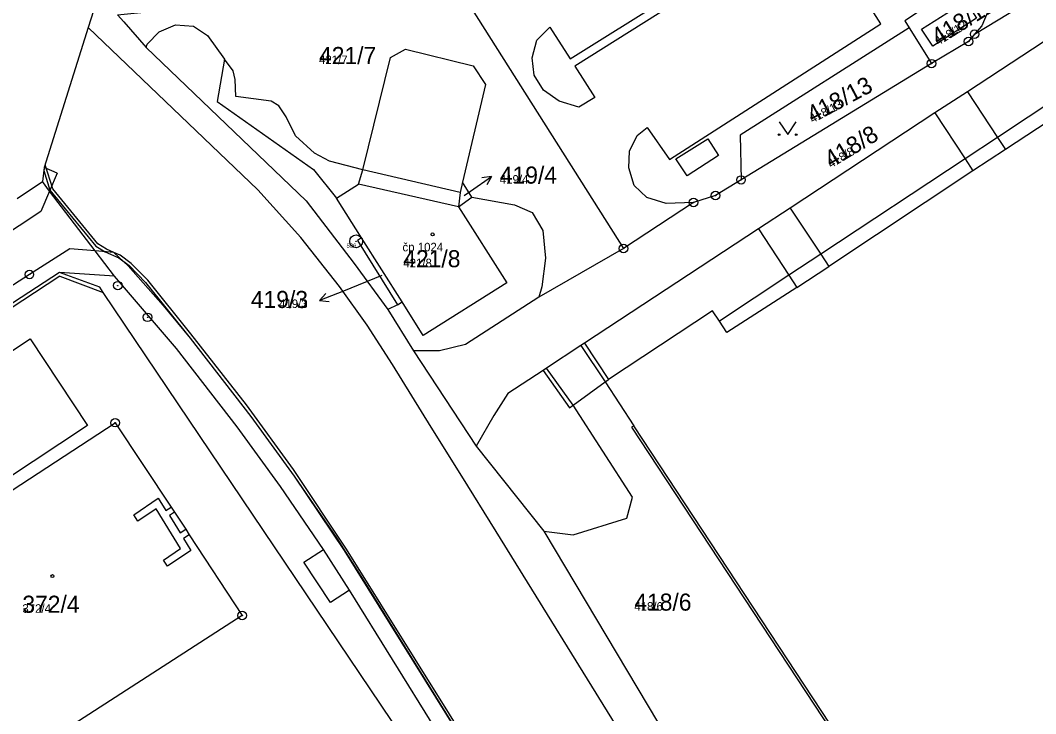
# Model space of a CAD drawing. Extents: x -763628 to -761565, y -976033 to -973833.
# Drawn here: x -762522 to -762403.2, y -974017.8 to -973936.6 of the extents above; entities that cross this region are included whole.
import ezdxf

# ---------------------------------------------------------------- set-up
doc = ezdxf.new("R2010")
doc.units = 0
for name, color, linetype in [('KN_cisla parcel 1000', 7, 'Continuous'), ('KN_cisla parcel 500', 7, 'Continuous'), ('KN_cisla parcel znacky', 7, 'Continuous'), ('KN_cisla popisna 500', 7, 'Continuous'), ('KN_hranice parcel', 7, 'Continuous'), ('KN_hranice uzemi', 7, 'Continuous'), ('KN_vecna bremena', 7, 'Continuous'), ('KN_vnitrni kresba parcel', 7, 'Continuous'), ('KN_znacky bodu BP', 7, 'Continuous'), ('KN_znacky budov', 7, 'Continuous'), ('KN_znacky kultur', 7, 'Continuous')]:
    doc.layers.add(name, color=color, linetype=linetype)

msp = doc.modelspace()

# ---------------------------------------------------------------- linework, layer by layer
at = {"layer": 'KN_cisla parcel znacky'}
for p, q in [((-762469.35, -973956.64), (-762466.89, -973954.92)), ((-762466.89, -973954.92), (-762468, -973955.08)), ((-762466.89, -973954.92), (-762467.43, -973955.9)), ((-762470.06, -973957.14), (-762469.35, -973956.64)), ((-762479.71, -973966.5), (-762484.21, -973968.34)), ((-762484.21, -973968.34), (-762486.99, -973969.46)), ((-762486.99, -973969.46), (-762486.25, -973968.62)), ((-762486.99, -973969.46), (-762485.88, -973969.55))]:
    msp.add_line(p, q, dxfattribs=at)
at = {"layer": 'KN_hranice parcel'}
for p, q in [((-762418, -973937.52), (-762415.38, -973941.71)), ((-762415.38, -973941.71), (-762437.67, -973955.33)), ((-762443.24, -973957.98), (-762451.42, -973963.35)), ((-762477.34, -973969.61), (-762482.07, -973962.12)), ((-762476.01, -973975.34), (-762468.68, -973986.49))]:
    msp.add_line(p, q, dxfattribs=at)
for points in [[(-762443.24, -973957.98), (-762446.45, -973958.09), (-762448.68, -973957.37), (-762450.17, -973955.97), (-762450.81, -973953.92), (-762450.74, -973951.94), (-762449.84, -973950.14), (-762448.67, -973949.19), (-762446.04, -973952.92), (-762421.32, -973937.06), (-762438.73, -973909.57)], [(-762410.33, -973938.27), (-762385.31, -973923.03), (-762377.04, -973917.61), (-762371.38, -973913.81)], [(-762331.43, -973976.26), (-762331.71, -973975.84), (-762331.92, -973975.52), (-762335.84, -973969.58), (-762335.59, -973969.42), (-762332.08, -973967.1), (-762333.96, -973964.26), (-762334.78, -973963.01), (-762336.33, -973960.68), (-762339.58, -973955.75), (-762363.67, -973919.17), (-762366.87, -973918.09), (-762369.89, -973918.22), (-762373.06, -973919.95), (-762390.78, -973931.59), (-762394.58, -973934.09), (-762411.18, -973945), (-762414.98, -973947.49), (-762431.91, -973958.62), (-762435.64, -973961.07), (-762455.98, -973974.44), (-762456.4, -973974.71), (-762460.42, -973977.35), (-762460.83, -973977.62)], [(-762408.02, -973929.04), (-762408.09, -973932.62), (-762408.74, -973935.54), (-762409.5, -973937.29), (-762410.33, -973938.27)], [(-762510.66, -973936), (-762476.15, -973932.5), (-762471.28, -973932.01), (-762469.14, -973935.38), (-762451.42, -973963.35)], [(-762415.66, -973932.29), (-762414.51, -973934.07), (-762415.05, -973934.42), (-762418.5, -973936.7), (-762418, -973937.52)], [(-762411.38, -973934.39), (-762410.1, -973936.4), (-762415.24, -973939.67), (-762416.54, -973937.67), (-762411.38, -973934.39)], [(-762510.66, -973936), (-762509.89, -973936.81), (-762507.29, -973939.83), (-762488.56, -973957.77), (-762482.95, -973965.12), (-762479, -973970.48), (-762476.01, -973975.34)], [(-762418, -973937.52), (-762437.78, -973950.1), (-762437.67, -973955.33)], [(-762410.33, -973938.27), (-762411.04, -973939.12), (-762415.38, -973941.71)], [(-762482.07, -973962.12), (-762485.01, -973957.45), (-762482.43, -973955.82), (-762481.94, -973954.16), (-762478.69, -973941.01), (-762476.94, -973940.01), (-762469.02, -973941.98), (-762467.58, -973944.15), (-762470.27, -973955.58)], [(-762511.01, -973966.6), (-762513.27, -973963.63), (-762518.6, -973956.63), (-762519.44, -973955.52)], [(-762470.27, -973955.58), (-762470.55, -973956.78), (-762470.75, -973958.46)], [(-762470.75, -973958.46), (-762469.18, -973957.35), (-762470.27, -973955.58)], [(-762437.67, -973955.33), (-762440.65, -973957.16), (-762443.24, -973957.98)], [(-762470.75, -973958.46), (-762465.08, -973967.36), (-762474.87, -973973.53), (-762477.34, -973969.61)], [(-762482.07, -973962.12), (-762482.56, -973962.43), (-762477.87, -973969.94), (-762477.34, -973969.61)], [(-762451.42, -973963.35), (-762461.33, -973969.06), (-762469.91, -973974.61), (-762472.95, -973975.32), (-762476.01, -973975.34)], [(-762511.01, -973966.6), (-762517.44, -973966.18), (-762572.89, -974002.33), (-762572.96, -974002.96), (-762573.22, -974005.35)], [(-762473.42, -974019.6), (-762483.49, -974003.35), (-762486.55, -973998.58), (-762491.56, -973991.21), (-762496.63, -973984.22), (-762503.74, -973975.08), (-762511.01, -973966.6)], [(-762514.14, -973984.08), (-762549.47, -974007.44), (-762556.19, -973997.28), (-762520.87, -973973.91), (-762514.14, -973984.08)], [(-762460.83, -973977.62), (-762464.96, -973980.33), (-762466.59, -973982.9), (-762468.68, -973986.49)], [(-762460.83, -973977.62), (-762457.73, -973982), (-762457.33, -973981.7), (-762453.59, -973978.96), (-762450.21, -973984.1), (-762450.48, -973984.27), (-762426.07, -974021.37), (-762429.16, -974023.4), (-762429.58, -974023.68), (-762425.66, -974029.75), (-762425.19, -974029.44), (-762418.67, -974039.62)], [(-762510.92, -973983.75), (-762504.37, -973993.62), (-762503.96, -973994.24), (-762502.65, -973996.22), (-762502.24, -973996.89), (-762496.05, -974006.33), (-762524.48, -974024.66), (-762539, -974002.09), (-762510.92, -973983.75)], [(-762468.68, -973986.49), (-762460.74, -973996.46), (-762447.32, -974018.97), (-762437.78, -974033.42), (-762430.94, -974045.18), (-762425.67, -974052.92)]]:
    msp.add_lwpolyline(points, dxfattribs=at)
at = {"layer": 'KN_hranice uzemi'}
msp.add_line((-762522.38, -973957.51), (-762519.44, -973955.52), dxfattribs=at)
msp.add_lwpolyline([(-762513.14, -973934.55), (-762514.06, -973937.47), (-762519.22, -973953.87), (-762519.44, -973955.52)], dxfattribs=at)
at = {"layer": 'KN_vecna bremena'}
msp.add_lwpolyline([(-762467.79, -974024.3), (-762483.83, -973998.54), (-762490.05, -973989.24), (-762495.56, -973981.65), (-762502.05, -973973.34), (-762507.11, -973967.08), (-762509.03, -973965.1), (-762510.32, -973964.15), (-762511.06, -973963.81), (-762511.94, -973963.43), (-762512.94, -973962.82), (-762518.23, -973956.35), (-762519.12, -973953.56), (-762519.27, -973954.22), (-762518.55, -973956.51), (-762513.18, -973963.08), (-762512.1, -973963.75), (-762510.5, -973964.45), (-762509.27, -973965.36), (-762507.37, -973967.32), (-762502.13, -973973.86), (-762495.04, -973983.02), (-762489.98, -973990.01), (-762484.13, -973998.72), (-762468.09, -974024.48)], dxfattribs=at)
at = {"layer": 'KN_vnitrni kresba parcel'}
for p, q in [((-762457.65, -973941.14), (-762438.89, -973929.33)), ((-762438.29, -973930.15), (-762457.12, -973941.99)), ((-762505.77, -973937.99), (-762503.86, -973937.18)), ((-762503.86, -973937.18), (-762501.77, -973937.32)), ((-762494.21, -973956.48), (-762514.06, -973937.47)), ((-762507.17, -973939.44), (-762505.77, -973937.99)), ((-762501.77, -973937.32), (-762500.13, -973938.41)), ((-762461.56, -973938.98), (-762460.03, -973937.45)), ((-762460.03, -973937.45), (-762457.65, -973941.14)), ((-762507.29, -973939.83), (-762507.17, -973939.44)), ((-762500.13, -973938.41), (-762498.13, -973941.17)), ((-762462.13, -973941.04), (-762461.56, -973938.98)), ((-762391.1, -973939.4), (-762407.66, -973950.35)), ((-762498.13, -973941.17), (-762498.98, -973946.15)), ((-762497.11, -973942.57), (-762498.13, -973941.17)), ((-762461.88, -973943.07), (-762462.13, -973941.04)), ((-762390.16, -973940.83), (-762406.73, -973951.77)), ((-762496.87, -973943.58), (-762497.11, -973942.57)), ((-762460.77, -973944.82), (-762461.88, -973943.07)), ((-762457.12, -973941.99), (-762454.78, -973945.68)), ((-762496.81, -973945.54), (-762496.87, -973943.58)), ((-762458.94, -973946.12), (-762460.77, -973944.82)), ((-762411.18, -973945), (-762407.66, -973950.35)), ((-762498.98, -973946.15), (-762487.72, -973954.12)), ((-762492.66, -973946.1), (-762496.81, -973945.54)), ((-762491.78, -973946.65), (-762492.66, -973946.1)), ((-762490.89, -973947.93), (-762491.78, -973946.65)), ((-762456.65, -973946.82), (-762458.94, -973946.12)), ((-762454.78, -973945.68), (-762456.65, -973946.82)), ((-762414.98, -973947.49), (-762411.45, -973952.86)), ((-762489.81, -973950.15), (-762490.89, -973947.93)), ((-762487.59, -973952.2), (-762489.81, -973950.15)), ((-762445.3, -973952.84), (-762441.56, -973950.5)), ((-762441.56, -973950.5), (-762440.3, -973952.48)), ((-762407.66, -973950.35), (-762411.45, -973952.86)), ((-762407.66, -973950.35), (-762406.73, -973951.77)), ((-762485.85, -973953.14), (-762487.59, -973952.2)), ((-762440.3, -973952.48), (-762443.99, -973954.85)), ((-762406.73, -973951.77), (-762410.53, -973954.26)), ((-762481.94, -973954.16), (-762485.85, -973953.14)), ((-762443.99, -973954.85), (-762445.3, -973952.84)), ((-762411.45, -973952.86), (-762428.35, -973964.03)), ((-762411.45, -973952.86), (-762410.53, -973954.26)), ((-762517.7, -973954.52), (-762519.22, -973953.87)), ((-762517.7, -973954.52), (-762518.6, -973956.63)), ((-762487.72, -973954.12), (-762485.01, -973957.45)), ((-762470.55, -973956.78), (-762481.94, -973954.16)), ((-762410.53, -973954.26), (-762427.41, -973965.47)), ((-762470.75, -973958.46), (-762482.43, -973955.82)), ((-762518.6, -973956.63), (-762519.62, -973959.02)), ((-762489.19, -973962.08), (-762494.21, -973956.48)), ((-762469.18, -973957.35), (-762464.17, -973958.23)), ((-762464.17, -973958.23), (-762462.12, -973959.13)), ((-762519.62, -973959.02), (-762529.88, -973965.79)), ((-762462.12, -973959.13), (-762460.85, -973961.26)), ((-762431.91, -973958.62), (-762428.35, -973964.03)), ((-762484.65, -973967.8), (-762489.19, -973962.08)), ((-762460.85, -973961.26), (-762460.54, -973964.48)), ((-762435.64, -973961.07), (-762432.07, -973966.49)), ((-762516.22, -973963.4), (-762520.96, -973966.39)), ((-762513.27, -973963.63), (-762516.22, -973963.4)), ((-762511.06, -973963.81), (-762513.27, -973963.63)), ((-762509.4, -973965.39), (-762511.06, -973963.81)), ((-762460.54, -973964.48), (-762460.98, -973967.86)), ((-762428.35, -973964.03), (-762432.07, -973966.49)), ((-762428.35, -973964.03), (-762427.41, -973965.47)), ((-762509.4, -973965.39), (-762505.31, -973970.04)), ((-762431.13, -973967.92), (-762427.41, -973965.47)), ((-762520.96, -973966.39), (-762574.15, -974001.1)), ((-762517.39, -973966.59), (-762572.96, -974002.96)), ((-762512.73, -973967.89), (-762517.44, -973966.18)), ((-762517.39, -973966.59), (-762512.32, -973968.51)), ((-762432.07, -973966.49), (-762440.2, -973971.87)), ((-762432.07, -973966.49), (-762431.13, -973967.92)), ((-762512.32, -973968.51), (-762512.73, -973967.89)), ((-762481.41, -973972.31), (-762484.65, -973967.8)), ((-762460.98, -973967.86), (-762461.33, -973969.06)), ((-762431.13, -973967.92), (-762439.32, -973973.18)), ((-762477.24, -974020.58), (-762512.32, -973968.51)), ((-762505.31, -973970.04), (-762502.13, -973973.86)), ((-762477.87, -973969.94), (-762479, -973970.48)), ((-762441.01, -973970.64), (-762453.18, -973978.69)), ((-762440.2, -973971.87), (-762441.01, -973970.64)), ((-762478.47, -973976.94), (-762481.41, -973972.31)), ((-762439.32, -973973.18), (-762440.2, -973971.87)), ((-762502.13, -973973.86), (-762495.04, -973983.02)), ((-762456.4, -973974.71), (-762453.59, -973978.96)), ((-762455.98, -973974.44), (-762453.18, -973978.69)), ((-762473.95, -973984.28), (-762478.47, -973976.94)), ((-762457.33, -973981.7), (-762460.42, -973977.35)), ((-762453.59, -973978.96), (-762453.18, -973978.69)), ((-762450.39, -973992.47), (-762457.33, -973981.7)), ((-762495.04, -973983.02), (-762489.98, -973990.01)), ((-762470.35, -973989.99), (-762473.95, -973984.28)), ((-762425.8, -974021.19), (-762450.21, -973984.1)), ((-762489.98, -973990.01), (-762484.94, -973997.36)), ((-762466.32, -973996.5), (-762470.35, -973989.99)), ((-762508.75, -973994.54), (-762505.89, -973992.6)), ((-762505.89, -973992.6), (-762504.97, -973994.01)), ((-762451.05, -973994.94), (-762450.39, -973992.47)), ((-762506.13, -973993.83), (-762508.25, -973995.27)), ((-762503.27, -973998.48), (-762506.13, -973993.83)), ((-762504.97, -973994.01), (-762504.37, -973993.62)), ((-762508.25, -973995.27), (-762508.75, -973994.54)), ((-762503.96, -973994.24), (-762504.56, -973994.63)), ((-762504.56, -973994.63), (-762503.32, -973996.63)), ((-762457.3, -973996.88), (-762451.05, -973994.94)), ((-762503.32, -973996.63), (-762502.65, -973996.22)), ((-762418.76, -974073.43), (-762466.32, -973996.5)), ((-762460.74, -973996.46), (-762457.3, -973996.88)), ((-762502.24, -973996.89), (-762502.92, -973997.3)), ((-762502.92, -973997.3), (-762502.06, -973998.71)), ((-762484.94, -973997.36), (-762481.9, -974002.15)), ((-762505.28, -973999.84), (-762503.27, -973998.48)), ((-762502.06, -973998.71), (-762504.79, -974000.56)), ((-762488.84, -974000.09), (-762486.55, -973998.58)), ((-762504.79, -974000.56), (-762505.28, -973999.84)), ((-762485.73, -974004.79), (-762488.84, -974000.09)), ((-762481.9, -974002.15), (-762425.65, -974092.7)), ((-762483.49, -974003.35), (-762485.73, -974004.79))]:
    msp.add_line(p, q, dxfattribs=at)
at = {"layer": 'KN_znacky bodu BP'}
for centre, radius in [((-762410.33, -973938.27), 0.5), ((-762410.33, -973938.27), 0.0303), ((-762411.04, -973939.12), 0.5), ((-762411.04, -973939.12), 0.0303), ((-762415.38, -973941.71), 0.5), ((-762415.38, -973941.71), 0.0303), ((-762437.67, -973955.33), 0.5), ((-762437.67, -973955.33), 0.0303), ((-762440.65, -973957.16), 0.5), ((-762440.65, -973957.16), 0.0303), ((-762443.24, -973957.98), 0.5), ((-762443.24, -973957.98), 0.0303), ((-762482.72, -973962.52), 0.75), ((-762482.72, -973962.52), 0.03), ((-762451.42, -973963.35), 0.5), ((-762451.42, -973963.35), 0.0303), ((-762520.96, -973966.39), 0.5), ((-762520.96, -973966.39), 0.0303), ((-762510.61, -973967.7), 0.5), ((-762510.61, -973967.7), 0.0303), ((-762507.13, -973971.41), 0.5), ((-762507.13, -973971.41), 0.0303), ((-762510.92, -973983.75), 0.5), ((-762510.92, -973983.75), 0.0303), ((-762496.05, -974006.33), 0.5), ((-762496.05, -974006.33), 0.0303)]:
    msp.add_circle(centre, radius, dxfattribs=at)
at = {"layer": 'KN_znacky budov'}
for centre in [(-762473.77, -973961.7), (-762518.26, -974001.71)]:
    msp.add_circle(centre, 0.175, dxfattribs=at)
at = {"layer": 'KN_znacky kultur'}
msp.add_lwpolyline([(-762433.21, -973948.52), (-762432.21, -973950.02), (-762431.21, -973948.52)], dxfattribs=at)
for centre in [(-762433.21, -973950.02), (-762431.21, -973950.02)]:
    msp.add_circle(centre, 0.1, dxfattribs=at)

# ---------------------------------------------------------------- texts
at = {"layer": 'KN_cisla parcel 1000'}
for s, rotation, p in [('418/12', 32, (-762414.59, -973939.64)), ('418/13', 28, (-762429.3, -973948.71)), ('418/8', 31, (-762427.14, -973953.98))]:
    msp.add_text(s, height=2, rotation=rotation, dxfattribs=at).set_placement(p)
for s, p in [('421/7', (-762487.06, -973941.76)), ('419/4', (-762465.9, -973955.76)), ('421/8', (-762477.2, -973965.55)), ('419/3', (-762495.04, -973970.32)), ('418/6', (-762450.16, -974005.75)), ('372/4', (-762521.78, -974006))]:
    msp.add_text(s, height=2, dxfattribs=at).set_placement(p)
at = {"layer": 'KN_cisla parcel 500'}
for s, rotation, p in [('418/12', 32, (-762414.59, -973939.64)), ('418/13', 28, (-762429.3, -973948.71)), ('418/8', 31, (-762427.14, -973953.98))]:
    msp.add_text(s, height=1, rotation=rotation, dxfattribs=at).set_placement(p)
for s, p in [('421/7', (-762487.06, -973941.76)), ('419/4', (-762465.9, -973955.76)), ('421/8', (-762477.2, -973965.55)), ('419/3', (-762491.74, -973970.32)), ('418/6', (-762450.16, -974005.75)), ('372/4', (-762521.78, -974006))]:
    msp.add_text(s, height=1, dxfattribs=at).set_placement(p)
at = {"layer": 'KN_cisla popisna 500'}
msp.add_text('čp 1024', height=1, dxfattribs=at).set_placement((-762477.29, -973963.69))
at = {"layer": 'KN_znacky bodu BP'}
msp.add_text('536', height=0.5, dxfattribs=at).set_placement((-762483.84, -973963.27))

doc.saveas('drawing.dxf')
